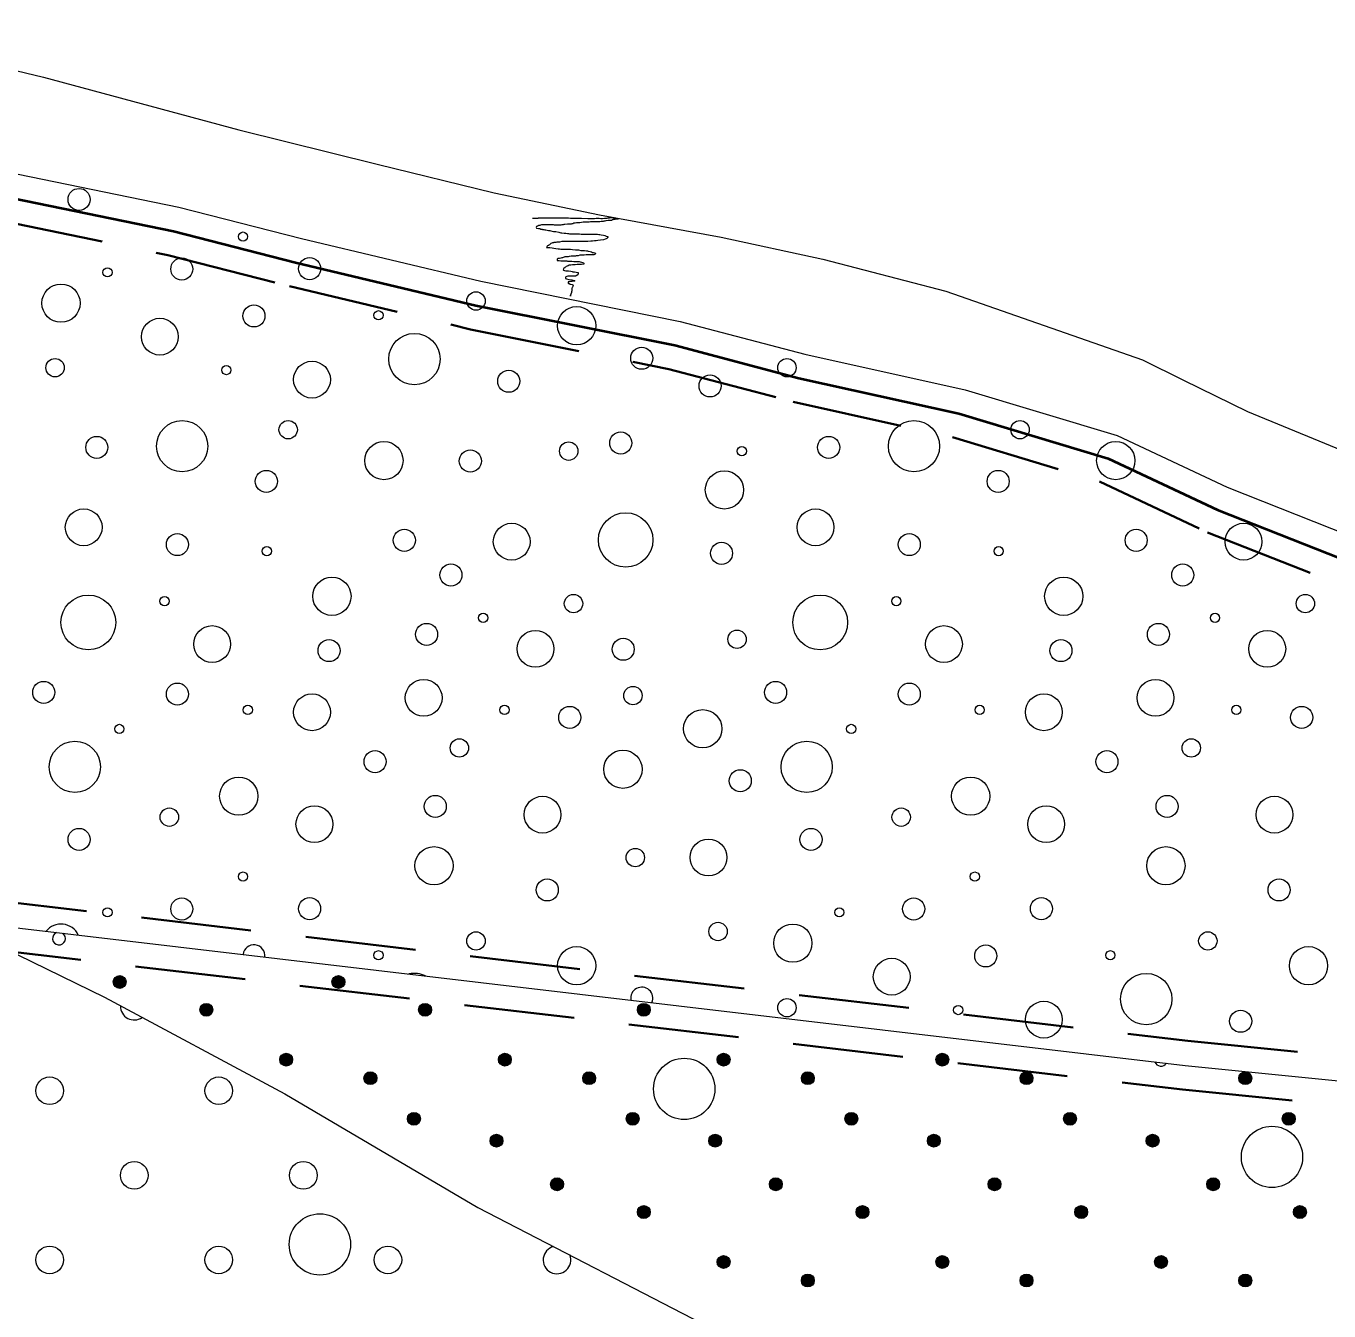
# Model space of a CAD drawing. Extents: x 640104 to 640970, y 6442278 to 6442689.
# Drawn here: x 640175.35 to 640217.85, y 6442408.6 to 6442450.5 of the extents above; entities that cross this region are included whole.
import ezdxf

# ---------------------------------------------------------------- set-up
doc = ezdxf.new("R2010")
doc.units = 0
doc.header["$LTSCALE"] = 1.2
doc.linetypes.add('MEDIUM_DASHED', pattern=[4.5, 3, -1.5])
for name, color, linetype, lineweight in [('31', 7, 'Continuous', 13), ('35', 7, 'Continuous', 35), ('40', 7, 'Continuous', 13), ('41', 7, 'Continuous', 13), ('42', 7, 'Continuous', 13), ('44', 7, 'Continuous', 13), ('47', 7, 'Continuous', 13)]:
    doc.layers.add(name, color=color, linetype=linetype, lineweight=lineweight)

msp = doc.modelspace()

# ---------------------------------------------------------------- hatches: boundary and pattern name
at = {"layer": '44'}
for points in [[(640178.617, 6442419.33, 1), (640178.197, 6442419.33, 1)], [(640185.75, 6442419.33, 1), (640185.33, 6442419.33, 1)], [(640181.444, 6442418.422, 1), (640181.024, 6442418.422, 1)], [(640188.577, 6442418.422, 1), (640188.157, 6442418.422, 1)], [(640195.71, 6442418.422, 1), (640195.29, 6442418.422, 1)], [(640184.047, 6442416.796, 1), (640183.627, 6442416.796, 1)], [(640191.18, 6442416.796, 1), (640190.76, 6442416.796, 1)], [(640198.313, 6442416.796, 1), (640197.893, 6442416.796, 1)], [(640205.446, 6442416.796, 1), (640205.026, 6442416.796, 1)], [(640186.794, 6442416.191, 1), (640186.374, 6442416.191, 1)], [(640193.927, 6442416.191, 1), (640193.507, 6442416.191, 1)], [(640201.06, 6442416.191, 1), (640200.64, 6442416.191, 1)], [(640208.193, 6442416.191, 1), (640207.773, 6442416.191, 1)], [(640215.326, 6442416.191, 1), (640214.906, 6442416.191, 1)], [(640188.213, 6442414.868, 1), (640187.793, 6442414.868, 1)], [(640195.346, 6442414.868, 1), (640194.926, 6442414.868, 1)], [(640202.479, 6442414.868, 1), (640202.059, 6442414.868, 1)], [(640209.612, 6442414.868, 1), (640209.192, 6442414.868, 1)], [(640216.745, 6442414.868, 1), (640216.325, 6442414.868, 1)], [(640190.905, 6442414.153, 1), (640190.485, 6442414.153, 1)], [(640198.038, 6442414.153, 1), (640197.618, 6442414.153, 1)], [(640205.171, 6442414.153, 1), (640204.751, 6442414.153, 1)], [(640212.304, 6442414.153, 1), (640211.884, 6442414.153, 1)], [(640192.883, 6442412.734, 1), (640192.463, 6442412.734, 1)], [(640200.016, 6442412.734, 1), (640199.596, 6442412.734, 1)], [(640207.149, 6442412.734, 1), (640206.729, 6442412.734, 1)], [(640214.282, 6442412.734, 1), (640213.862, 6442412.734, 1)], [(640195.71, 6442411.826, 1), (640195.29, 6442411.826, 1)], [(640202.843, 6442411.826, 1), (640202.423, 6442411.826, 1)], [(640209.976, 6442411.826, 1), (640209.556, 6442411.826, 1)], [(640217.109, 6442411.826, 1), (640216.689, 6442411.826, 1)], [(640198.313, 6442410.2, 1), (640197.893, 6442410.2, 1)], [(640205.446, 6442410.2, 1), (640205.026, 6442410.2, 1)], [(640212.579, 6442410.2, 1), (640212.159, 6442410.2, 1)], [(640201.06, 6442409.595, 1), (640200.64, 6442409.595, 1)], [(640208.193, 6442409.595, 1), (640207.773, 6442409.595, 1)], [(640215.326, 6442409.595, 1), (640214.906, 6442409.595, 1)]]:
    msp.add_hatch(color=256, dxfattribs=at).paths.add_polyline_path(points)

# ---------------------------------------------------------------- linework, layer by layer
at = {"layer": '31'}
for points in [[(640169.01, 6442450.5), (640175.92, 6442448.83), (640182.29, 6442447.12), (640186.8, 6442446), (640190.62, 6442445.06), (640194.06, 6442444.34), (640198.02, 6442443.62), (640201.34, 6442442.9), (640205.35, 6442441.86), (640211.77, 6442439.62), (640213.1, 6442438.95), (640215.19, 6442437.93), (640220.03, 6442435.94)], [(640174.67, 6442445.76), (640180.34, 6442444.59), (640184.34, 6442443.57), (640190.19, 6442442.18), (640196.69, 6442440.87), (640200.75, 6442439.8), (640205.98, 6442438.64), (640210.94, 6442437.15), (640214.53, 6442435.46), (640218.51, 6442433.89)], [(640139.08, 6442423.82), (640151.96, 6442423.75), (640173.66, 6442421.26), (640213.16, 6442416.61), (640233.94, 6442414.53), (640242.79, 6442413.66), (640295.17, 6442389.83), (640328.15, 6442387.74), (640358.78, 6442385.66), (640377.96, 6442384.87), (640391.41, 6442383.72), (640397.31, 6442383.01), (640414.42, 6442381.45)], [(640172.72, 6442421.37), (640177.91, 6442418.83), (640183.79, 6442415.68), (640190.09, 6442411.98), (640198.03, 6442407.87), (640204.05, 6442404.86), (640210.76, 6442401.17), (640217.06, 6442397.2), (640224.59, 6442391.99), (640228.68, 6442389.35), (640232.99, 6442386.57), (640236.43, 6442384.42), (640240.06, 6442382.68), (640242.81, 6442381.6)]]:
    msp.add_lwpolyline(points, dxfattribs=at)
at = {"layer": '35', "lineweight": 40}
msp.add_lwpolyline([(640174.49, 6442444.98), (640180.16, 6442443.81), (640184.14, 6442442.79), (640190.02, 6442441.39), (640196.51, 6442440.09), (640200.56, 6442439.02), (640205.77, 6442437.87), (640210.65, 6442436.4), (640214.21, 6442434.72), (640218.23, 6442433.14)], dxfattribs=at)
at = {"layer": '35', "linetype": 'MEDIUM_DASHED'}
for points in [[(640174.31, 6442444.2), (640179.98, 6442443.03), (640183.95, 6442442.02), (640189.85, 6442440.61), (640196.32, 6442439.31), (640200.37, 6442438.25), (640205.57, 6442437.09), (640210.36, 6442435.65), (640213.89, 6442433.99), (640217.95, 6442432.39)], [(640153.52, 6442424.38), (640173.75, 6442422.06), (640213.24, 6442417.41), (640234.02, 6442415.33), (640243, 6442414.44), (640295.36, 6442390.62), (640328.2, 6442388.54), (640358.82, 6442386.46), (640378.01, 6442385.67), (640391.49, 6442384.52), (640397.4, 6442383.81), (640411.83, 6442382.49)], [(640153.52, 6442422.77), (640173.56, 6442420.47), (640213.07, 6442415.82), (640233.86, 6442413.74), (640242.58, 6442412.88), (640294.97, 6442389.04), (640328.09, 6442386.94), (640358.73, 6442384.86), (640377.91, 6442384.07), (640391.32, 6442382.92), (640397.23, 6442382.22), (640405.71, 6442381.44)]]:
    msp.add_lwpolyline(points, dxfattribs=at)
at = {"layer": '40'}
for points in [[(640191.87, 6442444.24), (640191.91, 6442444.24), (640191.98, 6442444.24), (640192.05, 6442444.24), (640192.07, 6442444.25), (640192.14, 6442444.25), (640192.24, 6442444.25), (640192.46, 6442444.25), (640192.58, 6442444.25), (640192.6, 6442444.25), (640192.63, 6442444.25), (640192.67, 6442444.25), (640192.73, 6442444.25), (640192.8, 6442444.25), (640192.86, 6442444.25), (640192.9, 6442444.25), (640192.95, 6442444.25), (640193, 6442444.25), (640193.05, 6442444.25), (640193.11, 6442444.24), (640193.14, 6442444.24), (640193.19, 6442444.24), (640193.25, 6442444.24), (640193.47, 6442444.24), (640193.68, 6442444.23), (640193.75, 6442444.23), (640193.79, 6442444.23), (640193.81, 6442444.23), (640193.84, 6442444.23), (640193.89, 6442444.23), (640193.95, 6442444.24), (640193.99, 6442444.24), (640194.01, 6442444.24), (640194.03, 6442444.24), (640194.05, 6442444.24), (640194.1, 6442444.23), (640194.12, 6442444.23), (640194.15, 6442444.23), (640194.22, 6442444.24), (640194.26, 6442444.24), (640194.31, 6442444.24), (640194.33, 6442444.25), (640194.38, 6442444.25), (640194.4, 6442444.26), (640194.43, 6442444.26), (640194.47, 6442444.26), (640194.49, 6442444.25), (640194.51, 6442444.24), (640194.55, 6442444.24), (640194.57, 6442444.24)], [(640194.57, 6442444.24), (640194.6, 6442444.23), (640194.63, 6442444.23), (640194.66, 6442444.23), (640194.67, 6442444.21), (640194.66, 6442444.2), (640194.67, 6442444.21), (640194.64, 6442444.2), (640194.61, 6442444.2), (640194.57, 6442444.19), (640194.55, 6442444.19), (640194.51, 6442444.19), (640194.49, 6442444.18), (640194.47, 6442444.18), (640194.45, 6442444.16), (640194.41, 6442444.16), (640194.36, 6442444.16), (640194.34, 6442444.16), (640194.26, 6442444.15), (640194.23, 6442444.14), (640194.2, 6442444.14), (640194.17, 6442444.13), (640194.14, 6442444.13), (640194.11, 6442444.13), (640194.07, 6442444.12), (640194.05, 6442444.12), (640193.98, 6442444.12), (640193.94, 6442444.12), (640193.89, 6442444.12), (640193.83, 6442444.12), (640193.79, 6442444.12), (640193.76, 6442444.12), (640193.72, 6442444.11), (640193.68, 6442444.11), (640193.57, 6442444.11), (640193.55, 6442444.11), (640193.52, 6442444.1), (640193.47, 6442444.09), (640193.41, 6442444.08), (640193.35, 6442444.08), (640193.31, 6442444.08), (640193.26, 6442444.07), (640193.22, 6442444.07), (640193.19, 6442444.05), (640193.15, 6442444.05), (640193.13, 6442444.04), (640193.11, 6442444.04), (640193.07, 6442444.04), (640193.03, 6442444.04), (640193.01, 6442444.04), (640192.92, 6442444.03), (640192.89, 6442444.03)], [(640192.89, 6442444.03), (640192.87, 6442444.02), (640192.83, 6442444.02), (640192.8, 6442444.01), (640192.78, 6442444.01), (640192.75, 6442444.01), (640192.72, 6442444.01), (640192.69, 6442444.01), (640192.66, 6442444.01), (640192.61, 6442444.01), (640192.59, 6442444.01), (640192.55, 6442444.02), (640192.52, 6442444.02), (640192.5, 6442444.02), (640192.47, 6442444.02), (640192.44, 6442444.02), (640192.41, 6442444.02), (640192.36, 6442444.02), (640192.34, 6442444.02), (640192.31, 6442444.02), (640192.27, 6442444.02), (640192.25, 6442444.02), (640192.22, 6442444.02), (640192.19, 6442444.02), (640192.16, 6442444.02), (640192.13, 6442444.01), (640192.11, 6442444), (640192.07, 6442444), (640192.05, 6442443.99), (640192.03, 6442443.98), (640192.02, 6442443.97), (640192, 6442443.96), (640191.99, 6442443.93), (640192, 6442443.91), (640192.07, 6442443.9), (640192.11, 6442443.9), (640192.13, 6442443.88), (640192.16, 6442443.88), (640192.19, 6442443.88), (640192.2, 6442443.87), (640192.24, 6442443.87), (640192.27, 6442443.86), (640192.3, 6442443.85), (640192.35, 6442443.84), (640192.39, 6442443.83), (640192.44, 6442443.83), (640192.47, 6442443.82), (640192.51, 6442443.81), (640192.56, 6442443.8), (640192.63, 6442443.8)], [(640192.63, 6442443.8), (640192.73, 6442443.78), (640192.79, 6442443.76), (640192.83, 6442443.76), (640192.9, 6442443.75), (640192.96, 6442443.75), (640193.01, 6442443.74), (640193.05, 6442443.74), (640193.08, 6442443.72), (640193.14, 6442443.72), (640193.18, 6442443.72), (640193.23, 6442443.72), (640193.29, 6442443.72), (640193.34, 6442443.72), (640193.4, 6442443.72), (640193.46, 6442443.71), (640193.5, 6442443.71), (640193.52, 6442443.71), (640193.57, 6442443.71), (640193.62, 6442443.71), (640193.67, 6442443.71), (640193.74, 6442443.71), (640193.79, 6442443.71), (640193.83, 6442443.71), (640193.89, 6442443.71), (640193.91, 6442443.71), (640193.95, 6442443.71), (640193.99, 6442443.71), (640194.03, 6442443.7), (640194.07, 6442443.7), (640194.11, 6442443.69), (640194.19, 6442443.68), (640194.23, 6442443.67), (640194.27, 6442443.65), (640194.31, 6442443.64), (640194.33, 6442443.64), (640194.33, 6442443.61), (640194.32, 6442443.59), (640194.31, 6442443.58), (640194.29, 6442443.57), (640194.27, 6442443.56), (640194.24, 6442443.55), (640194.19, 6442443.53), (640194.09, 6442443.52), (640194, 6442443.51), (640193.95, 6442443.5), (640193.89, 6442443.5), (640193.83, 6442443.49), (640193.77, 6442443.49), (640193.68, 6442443.48), (640193.55, 6442443.48), (640193.44, 6442443.48)], [(640193.44, 6442443.48), (640193.39, 6442443.48), (640193.34, 6442443.48), (640193.28, 6442443.48), (640193.24, 6442443.48), (640193.2, 6442443.48), (640193.15, 6442443.48), (640193.09, 6442443.48), (640192.97, 6442443.48), (640192.91, 6442443.48), (640192.88, 6442443.47), (640192.83, 6442443.47), (640192.75, 6442443.45), (640192.66, 6442443.45), (640192.63, 6442443.44), (640192.59, 6442443.44), (640192.57, 6442443.44), (640192.55, 6442443.43), (640192.52, 6442443.43), (640192.5, 6442443.42), (640192.47, 6442443.41), (640192.46, 6442443.4), (640192.42, 6442443.37), (640192.39, 6442443.36), (640192.39, 6442443.34), (640192.36, 6442443.33), (640192.35, 6442443.32), (640192.34, 6442443.3), (640192.33, 6442443.28), (640192.35, 6442443.28), (640192.37, 6442443.28), (640192.41, 6442443.28), (640192.44, 6442443.28), (640192.51, 6442443.27), (640192.57, 6442443.26), (640192.63, 6442443.25), (640192.71, 6442443.24), (640192.75, 6442443.24), (640192.79, 6442443.23), (640192.83, 6442443.23), (640192.95, 6442443.23), (640193.03, 6442443.23), (640193.11, 6442443.22), (640193.18, 6442443.21), (640193.27, 6442443.2), (640193.37, 6442443.2), (640193.45, 6442443.18), (640193.51, 6442443.18), (640193.57, 6442443.18), (640193.63, 6442443.17)], [(640193.63, 6442443.17), (640193.66, 6442443.17), (640193.69, 6442443.16), (640193.75, 6442443.15), (640193.79, 6442443.14), (640193.83, 6442443.12), (640193.86, 6442443.12), (640193.9, 6442443.11), (640193.91, 6442443.1), (640193.92, 6442443.07), (640193.91, 6442443.06), (640193.89, 6442443.05), (640193.87, 6442443.04), (640193.79, 6442443.04), (640193.75, 6442443.04), (640193.72, 6442443.04), (640193.67, 6442443.04), (640193.62, 6442443.04), (640193.56, 6442443.03), (640193.53, 6442443.03), (640193.5, 6442443.03), (640193.41, 6442443.03), (640193.36, 6442443.01), (640193.34, 6442443.01), (640193.3, 6442443.01), (640193.27, 6442443), (640193.23, 6442443), (640193.18, 6442443), (640193.13, 6442443), (640193.07, 6442442.99), (640193.03, 6442442.98), (640193.01, 6442442.98), (640192.98, 6442442.98), (640192.95, 6442442.97), (640192.91, 6442442.97), (640192.91, 6442442.96), (640192.87, 6442442.95), (640192.85, 6442442.94), (640192.83, 6442442.94), (640192.79, 6442442.93), (640192.75, 6442442.92), (640192.71, 6442442.92), (640192.68, 6442442.9), (640192.67, 6442442.88), (640192.67, 6442442.85), (640192.69, 6442442.85), (640192.74, 6442442.85), (640192.8, 6442442.84), (640192.86, 6442442.84), (640192.89, 6442442.84), (640192.95, 6442442.84), (640192.99, 6442442.84)], [(640192.99, 6442442.84), (640193.01, 6442442.83), (640193.03, 6442442.83), (640193.07, 6442442.83), (640193.12, 6442442.83), (640193.15, 6442442.83), (640193.22, 6442442.82), (640193.27, 6442442.82), (640193.3, 6442442.82), (640193.33, 6442442.82), (640193.35, 6442442.82), (640193.39, 6442442.82), (640193.43, 6442442.81), (640193.47, 6442442.8), (640193.5, 6442442.79), (640193.53, 6442442.78), (640193.55, 6442442.77), (640193.55, 6442442.74), (640193.47, 6442442.72), (640193.37, 6442442.72), (640193.33, 6442442.72), (640193.26, 6442442.71), (640193.22, 6442442.71), (640193.17, 6442442.71), (640193.12, 6442442.7), (640193.07, 6442442.7), (640193.03, 6442442.68), (640192.97, 6442442.66), (640192.95, 6442442.64), (640192.92, 6442442.63), (640192.91, 6442442.61), (640192.89, 6442442.6), (640192.88, 6442442.57), (640192.87, 6442442.55), (640192.88, 6442442.54), (640192.91, 6442442.53), (640192.96, 6442442.52), (640193.05, 6442442.52), (640193.12, 6442442.51), (640193.16, 6442442.5), (640193.19, 6442442.49), (640193.24, 6442442.49), (640193.3, 6442442.48), (640193.36, 6442442.46), (640193.36, 6442442.43), (640193.35, 6442442.4), (640193.35, 6442442.39), (640193.3, 6442442.35), (640193.27, 6442442.34), (640193.23, 6442442.34), (640193.18, 6442442.34), (640193.12, 6442442.34), (640193.07, 6442442.34), (640193.02, 6442442.34), (640192.96, 6442442.32), (640192.95, 6442442.3), (640192.95, 6442442.28), (640192.95, 6442442.27), (640192.98, 6442442.26), (640193.06, 6442442.24), (640193.11, 6442442.23), (640193.15, 6442442.22), (640193.19, 6442442.21), (640193.23, 6442442.2), (640193.25, 6442442.19), (640193.23, 6442442.18), (640193.19, 6442442.18), (640193.15, 6442442.17), (640193.08, 6442442.16), (640193.06, 6442442.16), (640193.03, 6442442.16), (640193.03, 6442442.12), (640193.05, 6442442.11), (640193.07, 6442442.1), (640193.09, 6442442.08), (640193.12, 6442442.08), (640193.16, 6442442.07), (640193.19, 6442442.06), (640193.2, 6442442.03), (640193.19, 6442442.01), (640193.18, 6442441.99), (640193.16, 6442441.96), (640193.15, 6442441.95), (640193.15, 6442441.92), (640193.15, 6442441.88), (640193.15, 6442441.86), (640193.14, 6442441.84), (640193.14, 6442441.8), (640193.13, 6442441.79), (640193.12, 6442441.76), (640193.11, 6442441.73), (640193.11, 6442441.7), (640193.11, 6442441.69), (640193.11, 6442441.72)]]:
    msp.add_lwpolyline(points, dxfattribs=at)
at = {"layer": '41'}
for centre, radius in [((640177.084, 6442444.845), 0.36), ((640182.429, 6442443.635), 0.15), ((640180.433, 6442442.578), 0.36), ((640184.6, 6442442.588), 0.36), ((640178.01, 6442442.468), 0.15), ((640176.492, 6442441.464), 0.624), ((640190.028, 6442441.535), 0.3), ((640182.786, 6442441.047), 0.36), ((640186.848, 6442441.07), 0.15), ((640193.31, 6442440.728), 0.624), ((640179.717, 6442440.371), 0.6), ((640188.018, 6442439.641), 0.838), ((640195.434, 6442439.67), 0.36), ((640176.3, 6442439.36), 0.3), ((640181.886, 6442439.282), 0.15), ((640184.679, 6442438.97), 0.6), ((640200.169, 6442439.36), 0.3), ((640191.097, 6442438.919), 0.36), ((640197.661, 6442438.767), 0.36), ((640180.444, 6442436.8), 0.834), ((640183.902, 6442437.338), 0.3), ((640194.75, 6442436.904), 0.36), ((640204.313, 6442436.8), 0.834), ((640207.771, 6442437.338), 0.3), ((640177.661, 6442436.761), 0.36), ((640187.024, 6442436.332), 0.624), ((640193.052, 6442436.639), 0.3), ((640201.53, 6442436.761), 0.36), ((640210.893, 6442436.332), 0.624), ((640189.843, 6442436.317), 0.36), ((640198.699, 6442436.639), 0.15), ((640183.189, 6442435.652), 0.36), ((640198.13, 6442435.375), 0.624), ((640207.058, 6442435.652), 0.36), ((640177.233, 6442434.155), 0.6), ((640201.102, 6442434.155), 0.6), ((640191.192, 6442433.687), 0.6), ((640194.91, 6442433.743), 0.889), ((640215.061, 6442433.687), 0.6), ((640180.29, 6442433.594), 0.36), ((640187.69, 6442433.731), 0.36), ((640204.159, 6442433.594), 0.36), ((640211.559, 6442433.731), 0.36), ((640183.206, 6442433.378), 0.15), ((640198.035, 6442433.307), 0.36), ((640207.075, 6442433.378), 0.15), ((640189.209, 6442432.599), 0.36), ((640213.078, 6442432.599), 0.36), ((640185.328, 6442431.907), 0.624), ((640209.197, 6442431.907), 0.624), ((640177.384, 6442431.053), 0.893), ((640179.87, 6442431.746), 0.15), ((640193.208, 6442431.668), 0.3), ((640201.253, 6442431.053), 0.893), ((640203.739, 6442431.746), 0.15), ((640217.077, 6442431.668), 0.3), ((640190.262, 6442431.203), 0.15), ((640214.131, 6442431.203), 0.15), ((640181.421, 6442430.348), 0.6), ((640188.417, 6442430.662), 0.36), ((640205.29, 6442430.348), 0.6), ((640212.286, 6442430.662), 0.36), ((640185.235, 6442430.136), 0.36), ((640191.966, 6442430.192), 0.6), ((640194.828, 6442430.178), 0.36), ((640198.543, 6442430.504), 0.3), ((640209.104, 6442430.136), 0.36), ((640215.835, 6442430.192), 0.6), ((640188.321, 6442428.592), 0.6), ((640212.19, 6442428.592), 0.6), ((640175.929, 6442428.772), 0.36), ((640180.29, 6442428.715), 0.36), ((640195.146, 6442428.667), 0.3), ((640199.798, 6442428.772), 0.36), ((640204.159, 6442428.715), 0.36), ((640182.585, 6442428.202), 0.15), ((640184.679, 6442428.124), 0.6), ((640190.958, 6442428.202), 0.15), ((640206.454, 6442428.202), 0.15), ((640208.548, 6442428.124), 0.6), ((640214.827, 6442428.202), 0.15), ((640193.087, 6442427.955), 0.36), ((640197.422, 6442427.586), 0.624), ((640216.956, 6442427.955), 0.36), ((640178.397, 6442427.581), 0.15), ((640202.266, 6442427.581), 0.15), ((640176.945, 6442426.343), 0.835), ((640189.485, 6442426.96), 0.3), ((640200.814, 6442426.343), 0.835), ((640213.354, 6442426.96), 0.3), ((640186.736, 6442426.514), 0.36), ((640194.82, 6442426.266), 0.624), ((640210.605, 6442426.514), 0.36), ((640198.646, 6442425.89), 0.36), ((640182.291, 6442425.388), 0.624), ((640206.16, 6442425.388), 0.624), ((640188.7, 6442425.052), 0.36), ((640192.2, 6442424.785), 0.6), ((640212.569, 6442425.052), 0.36), ((640216.069, 6442424.785), 0.6), ((640180.026, 6442424.704), 0.3), ((640184.757, 6442424.473), 0.6), ((640203.895, 6442424.704), 0.3), ((640208.626, 6442424.473), 0.6), ((640177.084, 6442423.976), 0.36), ((640200.953, 6442423.976), 0.36), ((640188.659, 6442423.119), 0.624), ((640195.224, 6442423.387), 0.3), ((640197.61, 6442423.39), 0.6), ((640212.528, 6442423.119), 0.624), ((640182.429, 6442422.766), 0.15), ((640206.298, 6442422.766), 0.15), ((640192.35, 6442422.331), 0.36), ((640216.219, 6442422.331), 0.36), ((640180.433, 6442421.709), 0.36), ((640184.6, 6442421.719), 0.36), ((640204.302, 6442421.709), 0.36), ((640208.469, 6442421.719), 0.36), ((640178.01, 6442421.599), 0.15), ((640201.879, 6442421.599), 0.15), ((640197.922, 6442420.975), 0.3), ((640200.361, 6442420.595), 0.624), ((640190.028, 6442420.666), 0.3), ((640213.897, 6442420.666), 0.3), ((640186.848, 6442420.201), 0.15), ((640193.31, 6442419.859), 0.624), ((640206.655, 6442420.178), 0.36), ((640210.717, 6442420.201), 0.15), ((640217.179, 6442419.859), 0.624), ((640203.586, 6442419.502), 0.6), ((640211.887, 6442418.772), 0.838), ((640200.169, 6442418.491), 0.3), ((640205.755, 6442418.413), 0.15), ((640208.548, 6442418.101), 0.6), ((640214.966, 6442418.05), 0.36)]:
    msp.add_circle(centre, radius, dxfattribs=at)
for centre, radius, start, end in [((640176.492, 6442420.595), 0.624, 25.2245, 141.3474), ((640182.786, 6442420.178), 0.36, 354.6204, 171.9515), ((640188.018, 6442418.772), 0.838, 64.3081, 102.2638), ((640195.434, 6442418.801), 0.36, 336.6012, 189.9707)]:
    msp.add_arc(centre, radius, start, end, dxfattribs=at)
at = {"layer": '42'}
for centre in [(640176.123, 6442415.782), (640181.638, 6442415.782), (640178.881, 6442413.024), (640184.396, 6442413.024), (640176.123, 6442410.266), (640181.638, 6442410.266), (640187.154, 6442410.266)]:
    msp.add_circle(centre, 0.45, dxfattribs=at)
for centre, start, end in [((640178.881, 6442418.54), 179.2495, 304.4673), ((640192.669, 6442410.266), 103.9457, 21.3545)]:
    msp.add_arc(centre, 0.45, start, end, dxfattribs=at)
at = {"layer": '44'}
for centre in [(640178.407, 6442419.33), (640185.54, 6442419.33), (640181.234, 6442418.422), (640188.367, 6442418.422), (640195.5, 6442418.422), (640183.837, 6442416.796), (640190.97, 6442416.796), (640198.103, 6442416.796), (640205.236, 6442416.796), (640186.584, 6442416.191), (640193.717, 6442416.191), (640200.85, 6442416.191), (640207.983, 6442416.191), (640215.116, 6442416.191), (640188.003, 6442414.868), (640195.136, 6442414.868), (640202.269, 6442414.868), (640209.402, 6442414.868), (640216.535, 6442414.868), (640190.695, 6442414.153), (640197.828, 6442414.153), (640204.961, 6442414.153), (640212.094, 6442414.153), (640192.673, 6442412.734), (640199.806, 6442412.734), (640206.939, 6442412.734), (640214.072, 6442412.734), (640195.5, 6442411.826), (640202.633, 6442411.826), (640209.766, 6442411.826), (640216.899, 6442411.826), (640198.103, 6442410.2), (640205.236, 6442410.2), (640212.369, 6442410.2), (640200.85, 6442409.595), (640207.983, 6442409.595), (640215.116, 6442409.595)]:
    msp.add_circle(centre, 0.21, dxfattribs=at)
for centre, start, end in [((640176.429, 6442420.749), 111.878, 54.6939), ((640212.369, 6442416.796), 199.304, 327.2679)]:
    msp.add_arc(centre, 0.21, start, end, dxfattribs=at)
at = {"layer": '47'}
for centre in [(640196.818, 6442415.842), (640215.989, 6442413.624), (640184.936, 6442410.772)]:
    msp.add_circle(centre, 1, dxfattribs=at)

doc.saveas('drawing.dxf')
